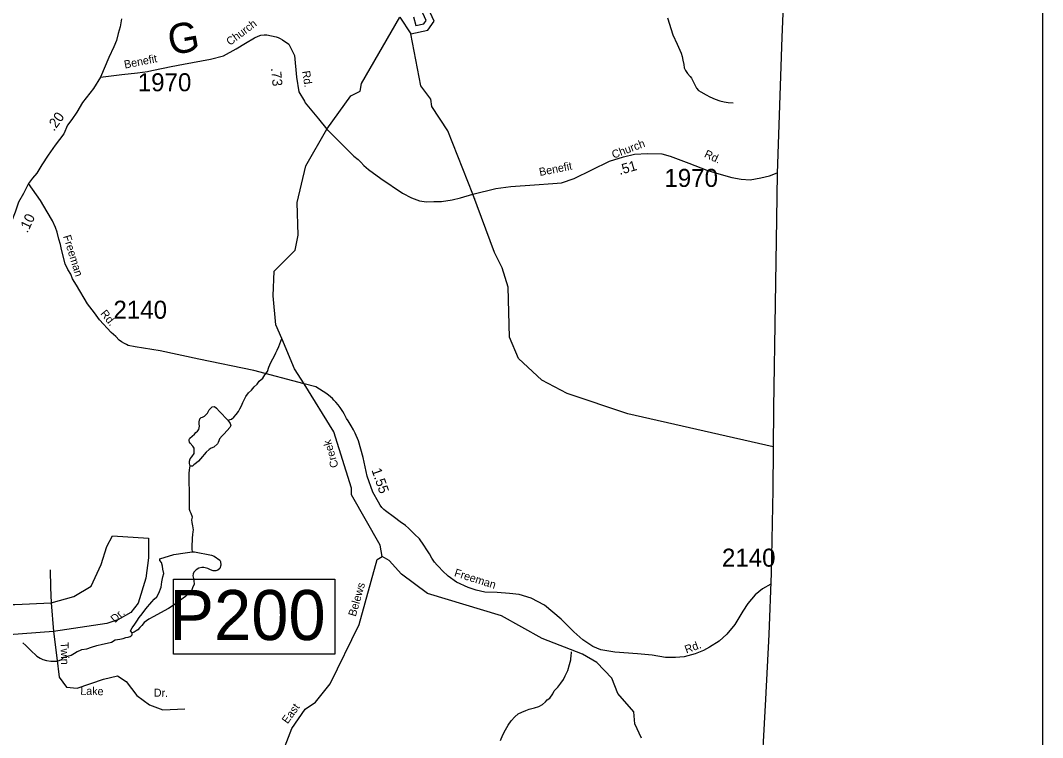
# Model space of a CAD drawing. Extents: x 1551653 to 1702041, y 811336 to 920032.
# Drawn here: x 1687862 to 1696240, y 890308 to 896187 of the extents above; entities that cross this region are included whole.
import ezdxf

# ---------------------------------------------------------------- set-up
doc = ezdxf.new("R2010")
doc.units = 0
for name, color, linetype in [('Old_Level_10', 7, 'Continuous'), ('Old_Level_11', 7, 'Continuous'), ('Old_Level_17', 7, 'Continuous'), ('Old_Level_21', 7, 'Continuous'), ('Old_Level_22', 7, 'Continuous'), ('Old_Level_31', 7, 'Continuous'), ('Old_Level_32', 7, 'Continuous'), ('Old_Level_35', 7, 'Continuous'), ('Old_Level_50', 7, 'Continuous'), ('Old_Level_52', 7, 'Continuous'), ('Old_Level_59', 7, 'Continuous'), ('Old_Level_60', 7, 'Continuous'), ('Old_Level_61', 7, 'Continuous'), ('Old_Level_62', 7, 'Continuous'), ('Old_Level_63', 7, 'Continuous'), ('Old_Level_8', 7, 'Continuous')]:
    doc.layers.add(name, color=color, linetype=linetype)

msp = doc.modelspace()

# ---------------------------------------------------------------- linework, layer by layer
at = {"layer": 'Old_Level_31'}
for p, q in [((1690374.787, 895295.214), (1690374.787, 895295.214)), ((1691571.297, 894761.992), (1691571.297, 894761.992)), ((1690186.977, 893208.041), (1690186.977, 893208.041))]:
    msp.add_line(p, q, dxfattribs=at)
msp.add_lwpolyline([(1689117.637, 891605.817), (1690439.002, 891605.817), (1690439.002, 890993.031), (1689117.637, 890993.031), (1689117.637, 891605.817)], dxfattribs=at)
at = {"layer": 'Old_Level_32'}
for points in [[(1688689.724, 896199.009), (1688678.224, 896132.91), (1688664.323, 896078.707), (1688648.424, 896023.208), (1688627.624, 895971.109), (1688587.122, 895883.609), (1688517.522, 895722.208)], [(1688517.522, 895722.208), (1688693.923, 895742.91), (1688822.223, 895757.71), (1688904.221, 895768.809), (1688939.123, 895775.01), (1688952.321, 895778.708), (1689097.005, 895808.082), (1689197.514, 895828.038), (1689419.487, 895869.774), (1689526.192, 895895.874), (1689630.525, 895952.821), (1689706.403, 896000.277), (1689779.91, 896042.987), (1689809.853, 896058.576), (1689832.652, 896067.277), (1689860.732, 896068.361), (1689881.132, 896069.959), (1689957.971, 896052.595), (1689975.058, 896048.001), (1689990.81, 896038.725), (1690010.311, 896028.125), (1690062.082, 895993.158), (1690109.506, 895898.247), (1690126.104, 895722.661), (1690142.703, 895601.65), (1690189.719, 895525.871), (1690196.701, 895511.898), (1690306.092, 895379.152), (1690374.787, 895295.214)], [(1688517.522, 895722.208), (1688460.823, 895628.508), (1688371.135, 895513.789), (1688324.44, 895435.9), (1688282.52, 895375.096), (1688248.718, 895329.096), (1688217.923, 895256.609), (1688147.024, 895163.21), (1688090.624, 895083.611), (1688037.723, 895003.909), (1687995.325, 894934.51), (1687960.401, 894894.134), (1687929.271, 894849.132)], [(1690374.787, 895295.214), (1690594.698, 895074.07), (1690629.609, 895046.124), (1690652.995, 895026.244), (1690677.696, 894997.245), (1690715.725, 894964.613), (1690815.281, 894891.839), (1690995.033, 894771.932), (1691067.557, 894731.806), (1691133.59, 894709.166), (1691190.19, 894699.733), (1691250.564, 894701.619), (1691312.824, 894703.506), (1691401.497, 894716.713), (1691469.417, 894731.806), (1691571.297, 894763.879)], [(1691571.297, 894763.879), (1691759.964, 894809.159), (1691882.598, 894826.139), (1692075.037, 894839.346), (1692224.701, 894849.71), (1692295.778, 894856.326), (1692401.431, 894890.286), (1692691.034, 895033.672), (1692804.235, 895069.519), (1692894.795, 895090.272), (1693002.335, 895095.933), (1693118.365, 895094.046), (1693188.171, 895075.179), (1693340.991, 895016.692), (1693487.208, 894960.092), (1693587.201, 894928.019), (1693692.855, 894899.719), (1693770.208, 894886.512), (1693843.788, 894880.853), (1693929.632, 894895.945), (1694001.325, 894912.926), (1694065.486, 894936.257)], [(1687929.271, 894849.132), (1687885.817, 894768.368), (1687846.26, 894696.814), (1687818.589, 894613.732), (1687790.024, 894539.511), (1687763.525, 894482.313), (1687722.524, 894370.613)], [(1690810.218, 892213.016), (1690796.619, 892238.216), (1690749.371, 892318.927), (1690703.316, 892450.593), (1690671.309, 892604.797), (1690632.237, 892741.633), (1690605.375, 892802.72), (1690591.944, 892832.043), (1690572.408, 892863.808), (1690547.988, 892905.347), (1690534.557, 892924.895), (1690526.01, 892939.556), (1690516.242, 892961.548), (1690505.253, 892981.096), (1690493.043, 892996.978), (1690482.054, 893014.083), (1690466.182, 893034.853), (1690446.645, 893058.067), (1690431.994, 893075.171), (1690418.623, 893088.667), (1690404.162, 893101.399), (1690373.996, 893126.553), (1690284.253, 893182.685), (1690186.977, 893208.041), (1689774.818, 893317.335), (1689325.318, 893409.234), (1689007.316, 893479.365), (1688803.245, 893510.521), (1688744.445, 893520.906), (1688730.61, 893531.291), (1688713.956, 893538.684), (1688691.256, 893551.985), (1688671.81, 893565.909), (1688644.14, 893597.065), (1688606.093, 893628.221), (1688509.246, 893732.073), (1688468.436, 893789.066), (1688411.235, 893863.364), (1688322.469, 894015.938), (1688287.881, 894067.865), (1688274.046, 894105.944), (1688249.834, 894144.023), (1688227.425, 894192.211), (1688199.059, 894309.097), (1688190.705, 894350.882), (1688176.506, 894394.481), (1688163.565, 894452.366), (1688149.864, 894488.767), (1688125.104, 894542.861), (1688080.705, 894618.963), (1688026.118, 894710.661), (1687929.271, 894849.132)], [(1694012.018, 891566.32), (1693943.67, 891527.528), (1693885.468, 891479.597), (1693823.842, 891407.701), (1693783.759, 891343.928), (1693717.812, 891235.949), (1693651.866, 891154.964), (1693588.916, 891099.473), (1693509.48, 891048.483), (1693460.02, 891021.488), (1693393.544, 890995.071), (1693301.985, 890970.085), (1693232.067, 890963.422), (1693148.831, 890965.087), (1693038.959, 890985.076), (1692920.765, 890993.405), (1692734.316, 891008.396), (1692619.451, 891028.386), (1692554.526, 891055.038), (1692471.291, 891108.342), (1692397.374, 891173.805), (1692294.162, 891278.747), (1692157.655, 891393.684), (1692047.784, 891450.319), (1691949.565, 891481.968), (1691869.659, 891490.298), (1691769.776, 891496.96), (1691668.228, 891500.292), (1691598.309, 891516.949), (1691531.721, 891538.604), (1691435.167, 891581.913), (1691366.914, 891631.886), (1691321.568, 891675.773), (1691291.644, 891708.11), (1691277.281, 891721.285), (1691255.736, 891745.238), (1691232.994, 891779.971), (1691213.843, 891813.506), (1691192.298, 891848.24), (1691168.359, 891886.566), (1691133.647, 891936.868), (1691091.754, 891976.392), (1691042.68, 892024.299), (1691019.121, 892045.719), (1690973.257, 892075.8), (1690927.012, 892111.552), (1690853.919, 892167.816), (1690840.618, 892177.616), (1690824.217, 892194.017), (1690810.218, 892213.016)]]:
    msp.add_lwpolyline(points, dxfattribs=at)
at = {"layer": 'Old_Level_35'}
for p, q in [((1688615.306, 891962.641), (1688912.639, 891943.318)), ((1688113.314, 891413.9), (1688132.622, 891178.173))]:
    msp.add_line(p, q, dxfattribs=at)
for points in [[(1688113.314, 891413.9), (1688298.665, 891464.137), (1688441.539, 891549.153), (1688522.631, 891726.914), (1688568.968, 891873.76), (1688615.306, 891962.641)], [(1688912.639, 891943.318), (1688912.639, 891781.015), (1688889.47, 891614.847), (1688827.687, 891410.035), (1688765.903, 891332.748), (1688661.644, 891274.783), (1688568.968, 891243.868), (1688132.622, 891178.173)], [(1688105.592, 891684.406), (1688109.452, 891537.56), (1688113.314, 891413.9)], [(1687058.143, 891380.751), (1687433.695, 891398.442), (1687815.981, 891398.442), (1688113.314, 891413.9)], [(1688132.622, 891178.173), (1687622.907, 891139.53), (1687248.344, 891120.208), (1687078.428, 891128.917)], [(1688132.622, 891178.173), (1688159.652, 890961.768), (1688178.959, 890803.33), (1688240.743, 890722.178), (1688325.695, 890714.449), (1688541.938, 890787.872), (1688657.782, 890814.922), (1688727.288, 890768.55), (1688816.102, 890652.619), (1688920.362, 890575.331), (1689028.483, 890536.688), (1689209.973, 890544.417)]]:
    msp.add_lwpolyline(points, dxfattribs=at)
at = {"layer": 'Old_Level_50'}
for p, q in [((1690377.854, 895282.336), (1690377.854, 895282.336)), ((1691590.185, 894729.005), (1691590.185, 894729.005)), ((1690192.659, 893224.906), (1690192.659, 893224.906))]:
    msp.add_line(p, q, dxfattribs=at)
at = {"layer": 'Old_Level_52'}
msp.add_lwpolyline([(1694143.013, 897029.607), (1694104.312, 896049.209), (1694065.352, 894932.413), (1694060.513, 894558.812), (1694047.013, 893862.514), (1694033.912, 893010.016), (1694028.712, 892337.816), (1694015.113, 891655.619), (1693997.712, 891153.418), (1693968.214, 890623.518), (1693928.014, 889875.222), (1693892.111, 889129.223), (1693866.613, 888587.124), (1693827.613, 887769.226), (1693786.613, 886933.026), (1693696.633, 884671.529)], dxfattribs=at)
at = {"layer": 'Old_Level_59'}
for points in [[(1690108.374, 893330.112), (1690003.387, 893578.737), (1689956.219, 893691.453), (1689933.772, 893928.659), (1689942.265, 894131.817), (1690112.68, 894302.469), (1690138.722, 894426.73), (1690129.16, 894694.034), (1690202.549, 894993.811), (1690374.787, 895295.214), (1690570.586, 895569.513), (1690646.413, 895607.46), (1690657.246, 895669.8), (1690971.965, 896214.406)], [(1694031.443, 892690.848), (1692840.795, 892963.376), (1692342.724, 893127.828), (1692134.801, 893237.121), (1691945.743, 893414.901), (1691871.719, 893590.425), (1691859.724, 894001.042), (1691811.742, 894159.547), (1691746.74, 894285.655), (1691571.297, 894763.879), (1691365.753, 895281.49), (1691233.7, 895481.108), (1691226.728, 895540.368), (1691143.784, 895650.379), (1691060.919, 896077.107)], [(1690827.697, 891793.144), (1690811.703, 891885.315), (1690574.765, 892297.264), (1690574.765, 892353.039), (1690429.69, 892815.534), (1690186.977, 893208.041), (1690108.374, 893330.112)], [(1688884.726, 884761.908), (1688962.748, 885026.22), (1688955.776, 885935.626), (1688867.706, 886321.534), (1688878.677, 886528.124), (1689031.748, 886777.775), (1689041.693, 886944.995), (1688942.755, 887035.628), (1688944.703, 887229.197), (1689071.733, 887862.398), (1689443.698, 888666.715), (1689454.77, 888922.517), (1689531.767, 889131.055), (1689836.782, 889594.268), (1689984.727, 890119.714), (1690087.766, 890383.513), (1690196.751, 890542.224), (1690280.72, 890599.536), (1690399.753, 890748.096), (1690637.716, 891235.607), (1690785.763, 891767.717), (1690827.697, 891793.144)], [(1692953.779, 890302.21), (1692896.775, 890421.448), (1692889.803, 890520.078), (1692757.749, 890670.586), (1692708.742, 890796.283), (1692585.813, 890923.518), (1692469.754, 890991.595), (1692137.774, 891119.753), (1691805.795, 891307.068), (1691199.764, 891490.179), (1690984.766, 891648.787), (1690885.726, 891759.105), (1690827.697, 891793.144)]]:
    msp.add_lwpolyline(points, dxfattribs=at)
at = {"layer": 'Old_Level_60'}
msp.add_lwpolyline([(1690971.965, 896214.406), (1691060.919, 896077.107), (1691201.398, 896107.972), (1691252.793, 896179.99), (1691173.988, 896354.89)], dxfattribs=at)
at = {"layer": 'Old_Level_61'}
msp.add_lwpolyline([(1691083.793, 896215.537), (1691102.42, 896145.105), (1691167.443, 896159.391), (1691186.787, 896186.496), (1691116.842, 896341.73)], dxfattribs=at)
at = {"layer": 'Old_Level_62'}
for points in [[(1693164.778, 896207.915), (1693209.274, 896067.352), (1693244.543, 895990.868), (1693277.761, 895918.484), (1693285.348, 895890.495), (1693291.192, 895860.455), (1693298.779, 895826.313), (1693302.573, 895798.221), (1693312.313, 895776.076), (1693330.05, 895751.879), (1693351.785, 895727.683), (1693361.525, 895713.535), (1693377.314, 895687.391), (1693391.053, 895659.196), (1693404.791, 895631.104), (1693420.478, 895612.854), (1693438.42, 895602.704), (1693482.198, 895576.252), (1693512.033, 895559.848), (1693555.812, 895541.496), (1693593.644, 895528.988), (1693631.681, 895520.683), (1693663.567, 895514.224), (1693703.552, 895511.866)], [(1689562.013, 892909.14), (1689592.053, 892918.88), (1689612.353, 892934.669), (1689630.603, 892956.507), (1689648.852, 892980.293), (1689661.053, 893004.182), (1689673.356, 893028.07), (1689685.556, 893055.957), (1689695.809, 893075.847), (1689710.06, 893103.632), (1689732.513, 893133.467), (1689754.762, 893157.253), (1689777.01, 893183.089), (1689803.256, 893204.722), (1689819.558, 893228.508), (1689849.803, 893254.243), (1689866.105, 893282.027), (1689886.508, 893309.914), (1689898.811, 893345.798), (1689915.215, 893381.58), (1689929.568, 893411.517), (1689943.82, 893437.354), (1689956.123, 893463.191), (1689966.375, 893485.131), (1689978.678, 893513.018), (1690003.387, 893578.737)], [(1689253.922, 892536.355), (1689249.923, 892542.404), (1689248.078, 892558.398), (1689248.385, 892574.392), (1689252.486, 892592.437), (1689266.738, 892610.276), (1689284.987, 892636.113), (1689285.192, 892654.055), (1689287.345, 892667.999), (1689285.5, 892680.097), (1689275.555, 892696.193), (1689253.819, 892720.389), (1689247.975, 892730.437), (1689246.13, 892744.586), (1689246.232, 892752.583), (1689250.333, 892762.528), (1689288.678, 892796.156), (1689300.879, 892807.947), (1689312.977, 892819.84), (1689323.127, 892833.783), (1689329.381, 892859.722), (1689327.638, 892879.715), (1689325.895, 892897.759), (1689332.047, 892921.648), (1689342.197, 892931.593), (1689354.192, 892935.489), (1689370.391, 892943.281), (1689378.388, 892951.176), (1689394.588, 892967.067), (1689408.839, 892994.852), (1689418.989, 893006.847), (1689433.137, 893018.638), (1689453.232, 893022.431), (1689469.124, 893008.283), (1689494.756, 892979.985), (1689562.013, 892909.14)], [(1689562.013, 892909.14), (1689581.698, 892882.996), (1689587.644, 892866.899), (1689579.442, 892851.008), (1689530.845, 892799.437), (1689516.594, 892781.7), (1689494.345, 892755.863), (1689488.194, 892741.92), (1689482.145, 892726.028), (1689475.993, 892716.083), (1689447.594, 892688.401), (1689425.55, 892680.609), (1689409.454, 892670.767), (1689383.207, 892649.031), (1689338.608, 892593.462), (1689320.359, 892573.675), (1689306.21, 892559.834), (1689283.962, 892544.045), (1689271.864, 892534.202), (1689259.868, 892532.254), (1689253.922, 892536.355)], [(1689272.377, 891829.951), (1689268.583, 891851.994), (1689270.941, 891889.928), (1689273.299, 891921.917), (1689271.556, 891943.96), (1689273.812, 891971.949), (1689278.118, 891993.89), (1689280.374, 892011.934), (1689274.632, 892043.923), (1689270.941, 892069.964), (1689267.25, 892094.058), (1689271.454, 892115.998), (1689261.714, 892144.193), (1689253.819, 892160.187), (1689248.078, 892178.334), (1689246.437, 892214.321), (1689246.745, 892244.361), (1689247.36, 892294.394), (1689247.873, 892344.324), (1689246.335, 892388.308), (1689244.797, 892434.444), (1689245.207, 892472.379), (1689247.565, 892502.419), (1689253.922, 892536.355)], [(1688779.124, 891166.915), (1688765.18, 891183.114), (1688777.483, 891207.003), (1688799.834, 891236.735), (1688816.136, 891262.572), (1688836.436, 891292.304), (1688858.684, 891322.139), (1688881.137, 891351.872), (1688903.385, 891379.656), (1688921.635, 891401.494), (1688937.834, 891421.282), (1688958.134, 891443.12), (1688980.382, 891460.857), (1688996.581, 891490.692), (1689015.139, 891540.52), (1689021.598, 891584.503), (1689030.108, 891626.437), (1689036.362, 891654.324), (1689028.672, 891688.465), (1689026.929, 891712.456), (1689017.292, 891744.547), (1689003.451, 891758.695), (1689003.553, 891772.741), (1689120.125, 891809.548), (1689212.194, 891822.569), (1689250.333, 891828.105), (1689272.377, 891829.951)], [(1689272.377, 891829.951), (1689288.371, 891831.694), (1689428.114, 891802.166), (1689449.952, 891793.964), (1689497.729, 891761.463), (1689501.625, 891751.416), (1689505.213, 891721.376), (1689497.011, 891695.437), (1689478.864, 891681.596), (1689462.767, 891675.752), (1689442.775, 891675.957), (1689418.886, 891684.261), (1689396.946, 891694.514), (1689364.958, 891702.818), (1689348.963, 891703.024), (1689324.972, 891697.282), (1689302.724, 891683.544), (1689284.577, 891663.756), (1689276.478, 891651.76), (1689276.273, 891633.818), (1689279.963, 891611.673), (1689283.859, 891593.628), (1689285.5, 891565.639), (1689273.197, 891535.804), (1689262.842, 891509.864), (1689242.747, 891488.129), (1689214.449, 891464.445), (1689165.955, 891428.869), (1689131.711, 891403.237), (1689097.467, 891379.554), (1689075.321, 891365.815), (1689039.13, 891348.181), (1688954.546, 891301.121), (1688914.356, 891279.488), (1688876.011, 891251.909), (1688855.711, 891226.175), (1688839.614, 891210.283), (1688823.312, 891192.444), (1688811.214, 891184.549), (1688795.118, 891172.759), (1688779.124, 891166.915)], [(1688349.335, 891021.43), (1688365.431, 891029.325), (1688407.467, 891034.861), (1688445.709, 891050.445), (1688487.847, 891063.979), (1688533.984, 891073.514), (1688574.072, 891081.101), (1688608.213, 891090.738), (1688638.355, 891108.372), (1688676.495, 891114.011), (1688704.587, 891121.701), (1688724.58, 891129.493), (1688744.572, 891131.236), (1688760.669, 891137.08), (1688770.819, 891143.026), (1688778.816, 891150.921), (1688779.124, 891166.915)], [(1687881.816, 891084.484), (1687907.55, 891062.236), (1687937.282, 891033.939), (1687957.07, 891011.69), (1687982.804, 890989.34), (1687996.748, 890975.191), (1688022.584, 890958.992), (1688046.473, 890948.739), (1688074.36, 890940.435), (1688110.346, 890933.976), (1688136.285, 890933.668), (1688166.326, 890935.411), (1688198.416, 890947.099), (1688218.716, 890966.784), (1688250.807, 890976.524), (1688276.951, 890984.213), (1688305.043, 890999.9), (1688327.189, 891013.741), (1688349.335, 891021.43)], [(1691796.773, 890284.268), (1691815.227, 890329.995), (1691837.783, 890371.825), (1691860.134, 890409.555), (1691884.535, 890445.337), (1691914.883, 890479.068), (1691941.129, 890502.751), (1691971.375, 890516.387), (1692003.465, 890530.126), (1692031.66, 890541.814), (1692053.806, 890547.555), (1692075.746, 890553.296), (1692109.887, 890563.036), (1692140.132, 890580.671), (1692166.277, 890600.356), (1692180.528, 890618.195), (1692200.623, 890629.986), (1692225.024, 890667.716), (1692237.225, 890691.604), (1692267.675, 890721.337), (1692291.974, 890753.12), (1692314.427, 890784.903), (1692326.627, 890814.738), (1692336.88, 890836.576), (1692349.183, 890858.517), (1692361.691, 890906.396), (1692374.097, 890946.279), (1692376.558, 890986.264), (1692378.608, 890998.26), (1692378.813, 891012.203)]]:
    msp.add_lwpolyline(points, dxfattribs=at)
at = {"layer": 'Old_Level_63'}
msp.add_lwpolyline([(1633724.041, 918191.523), (1696240.113, 918191.523), (1696240.113, 874749.337), (1633724.041, 874749.337), (1633724.041, 918191.523)], dxfattribs=at)

# ---------------------------------------------------------------- texts
at = {"layer": 'Old_Level_10'}
for s, rotation, p in [('Dr.', 42.1107833, (1688636.64, 891245.229)), ('Twin', 271.5550167, (1688190.645, 891090.213)), ('Lake', 358.520625, (1688352.063, 890659.668)), ('Dr.', 358.520625, (1688954.652, 890644.102))]:
    msp.add_text(s, height=65.6167, rotation=rotation, dxfattribs=at).set_placement(p)
at = {"layer": 'Old_Level_11'}
for s, height, rotation, p in [('Church', 65.6167, 36.9133222, (1689579.868, 895977.414)), ('Benefit', 65.6167, 11.3632111, (1688718.624, 895791.569)), ('Rd.', 65.6167, 279.3066111, (1690170.077, 895769.358)), ('Church', 65.6167, 20.7125472, (1692723.661, 895053.001)), ('Rd.', 65.6167, 334.5025194, (1693461.349, 895070.029)), ('Benefit', 65.6167, 11.3632111, (1692120.43, 894911.036)), ('Freeman', 65.6167, 287.2554194, (1688210.6, 894416.908)), ('Rd.', 65.6167, 309.0150139, (1688513.636, 893782.244)), ('Freeman', 65.6166, 342.5090917, (1691412.711, 891632.036)), ('Rd.', 65.6167, 20.3950972, (1693320.946, 890996.796))]:
    msp.add_text(s, height=height, rotation=rotation, dxfattribs=at).set_placement(p)
at = {"layer": 'Old_Level_17'}
for s, rotation, p in [('.73', 275.3402778, (1689915.06, 895795.691)), ('.20', 54.1249833, (1688137.309, 895273.684)), ('.51', 16.2316306, (1692774.996, 894919.319)), ('.10', 64.8559111, (1687919.661, 894439.176)), ('1.55', 289.2789806, (1690738.397, 892501.745))]:
    msp.add_text(s, height=82.0208, rotation=rotation, dxfattribs=at).set_placement(p)
at = {"layer": 'Old_Level_21'}
for s, rotation, p in [('Creek', 106.4091694, (1690470.362, 892530.578)), ('Belews', 73.9602444, (1690609.882, 891296.088)), ('East', 53.8205944, (1690051.366, 890416.102))]:
    msp.add_text(s, height=65.6167, rotation=rotation, dxfattribs=at).set_placement(p)
at = {"layer": 'Old_Level_22'}
msp.add_text('G', height=246.062, rotation=10.2244472, dxfattribs=at).set_placement((1689093.37, 895900.028))
at = {"layer": 'Old_Level_31'}
msp.add_text('P200', height=410.1042, dxfattribs=at).set_placement((1689082.97, 891107.628))
at = {"layer": 'Old_Level_8'}
for s, p in [('1970', (1688823.848, 895606.178)), ('1970', (1693140.398, 894822.133)), ('2140', (1688624.401, 893741.524)), ('2140', (1693612.132, 891709.207))]:
    msp.add_text(s, height=147.6375, dxfattribs=at).set_placement(p)

doc.saveas('drawing.dxf')
